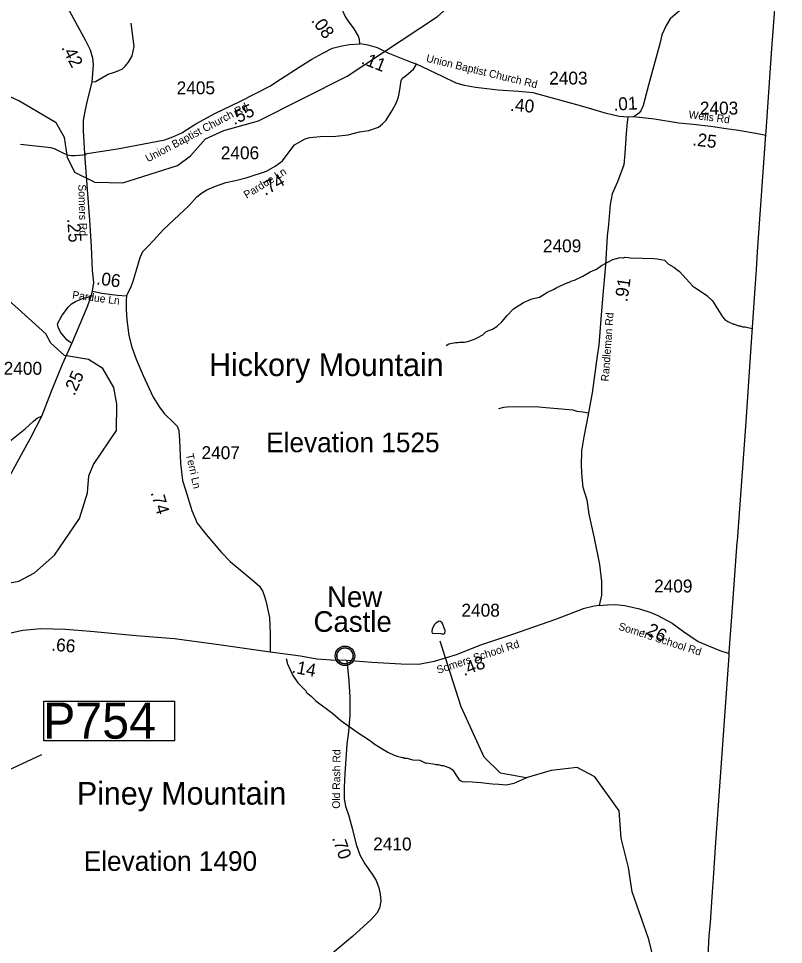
# Model space of a CAD drawing. Extents: x 1248224 to 1454986, y 825081 to 985870.
# Drawn here: x 1437866 to 1445280, y 859987 to 868955 of the extents above; entities that cross this region are included whole.
import ezdxf

# ---------------------------------------------------------------- set-up
doc = ezdxf.new("R2010")
doc.units = 0
for name, color, linetype in [('Exist Boundary Political CountyLine', 7, 'Continuous'), ('Exist Civil Demographics Community CELL', 7, 'Continuous'), ('Exist Civil Demographics Community Label', 7, 'Continuous'), ('Exist Geographical Mountain Summit Elevation Number Label', 7, 'Continuous'), ('Exist Geographical Mountain Summit Label', 7, 'Continuous'), ('Exist Hydrographic Creek Single Shore', 7, 'Continuous'), ('Exist Hydrographic Misc Water Feature', 7, 'Continuous'), ('Exist Road Non-System Type 51', 7, 'Continuous'), ('Exist Road Secondary Mileage Hundredths English Label', 7, 'Continuous'), ('Exist Road Secondary Structure Pipe Number Label', 7, 'Continuous'), ('Exist Road Secondary Type 41 Attributed', 7, 'Continuous'), ('Exist Road Secondary Type 51 Attributed', 7, 'Continuous'), ('Exist Road Secondary Type 51 Label', 7, 'Continuous'), ('Exist Road Secondary Type 51 Number Label', 7, 'Continuous')]:
    doc.layers.add(name, color=color, linetype=linetype)

msp = doc.modelspace()

# ---------------------------------------------------------------- linework, layer by layer
at = {"layer": 'Exist Boundary Political CountyLine'}
msp.add_lwpolyline([(1444539.9, 859695.5), (1444560.9, 860070.8), (1444570.9, 860197), (1444589.9, 860449.3), (1444601.9, 860629.3), (1444624.9, 860976.3), (1444645.9, 861292.2), (1444751.9, 862786.3), (1444754.9, 862817.3), (1444777.9, 863160.8), (1444831.9, 863879.1), (1444832.9, 863896.6), (1444916.9, 865047.1), (1444955.9, 865629.5), (1445003.9, 866342.9), (1445016.9, 866522.9), (1445028.9, 866695.9), (1445108.9, 867830), (1445110.9, 867859.9), (1445163.9, 868620.3), (1445223.9, 869436.6)], dxfattribs=at)
at = {"layer": 'Exist Civil Demographics Community CELL'}
msp.add_lwpolyline([(1440952.3, 862795.2), (1440953.2, 862800.8), (1440955, 862807.4), (1440957.9, 862814.6), (1440960.9, 862820.3), (1440964.2, 862826.1), (1440968, 862831.2), (1440971.9, 862835.6), (1440976.5, 862840.2), (1440982.1, 862844.7), (1440987.5, 862848.4), (1440992.4, 862851.3), (1440997.4, 862853.7), (1441002.9, 862856), (1441008.5, 862857.8), (1441012.8, 862859), (1441017.7, 862859.7), (1441021.8, 862860.5), (1441028.2, 862860.7), (1441032.6, 862860.6), (1441038.3, 862860.4), (1441043.2, 862859.6), (1441048.1, 862858.6), (1441053.1, 862857.2), (1441058.3, 862855.3), (1441064.9, 862852.4), (1441071.2, 862848.9), (1441076.2, 862845.3), (1441081.4, 862841.3), (1441084.7, 862838.2), (1441088.8, 862833.8), (1441092.7, 862829.1), (1441095.8, 862824.5), (1441098.9, 862819.5), (1441101.4, 862814.3), (1441103.4, 862809.3), (1441105, 862804.3), (1441106.2, 862799.7), (1441107.3, 862793.7), (1441108, 862789), (1441108.2, 862783), (1441108, 862777.2), (1441107.5, 862771.5), (1441106.5, 862766), (1441104.9, 862759.9), (1441103, 862754), (1441100.7, 862748.9), (1441097.5, 862742.9), (1441094.3, 862737.6), (1441090.8, 862732.9), (1441086.6, 862728.2), (1441081.3, 862723.2), (1441076.3, 862719.1), (1441071.3, 862715.7), (1441066.9, 862713.2), (1441060.1, 862709.9), (1441053, 862707.2), (1441047, 862705.7), (1441040.4, 862704.4), (1441036, 862704), (1441031.5, 862703.7), (1441025.9, 862703.7), (1441021.7, 862704.1), (1441016, 862704.9), (1441010.1, 862706.2), (1441005.5, 862707.5), (1441000.3, 862709.3), (1440995.7, 862711.3), (1440991.8, 862713.6), (1440985, 862717.6), (1440979.4, 862721.9), (1440974.5, 862726.4), (1440970.1, 862731.3), (1440966.9, 862735.2), (1440963.9, 862739.4), (1440959.8, 862746.5), (1440958.1, 862750), (1440956.4, 862754.1), (1440953.8, 862762.3), (1440952.3, 862769.3), (1440951.6, 862774.5), (1440951.2, 862780.8), (1440951.2, 862785.5), (1440951.7, 862791.9)], close=True, dxfattribs=at)
for centre, radius in [((1441029.9, 862782.8), 94.3), ((1441029.6, 862783.1), 76.7)]:
    msp.add_circle(centre, radius, dxfattribs=at)
at = {"layer": 'Exist Hydrographic Creek Single Shore'}
for points in [[(1437550.7, 863447.4), (1437868.8, 863506.6), (1438020.8, 863585.6), (1438215.8, 863758.9), (1438456.8, 864111.9), (1438535.8, 864359.8), (1438547.8, 864527.1), (1438591.8, 864634.4), (1438814.8, 864964.7), (1438819.8, 865220.8), (1438789.8, 865382.2), (1438684.8, 865564.9), (1438544.8, 865653.1), (1438311.8, 865690.6), (1438180.8, 865811.4), (1438132.8, 865901), (1437558.7, 866414.9)], [(1443686.1, 857012.9), (1443725.7, 857108.8), (1443767.9, 857311.1), (1443998.9, 858448.9), (1444084.9, 859409.1), (1444079.9, 859616), (1443971.8, 860044.9), (1443813.9, 860497.9), (1443776.8, 860731.6), (1443706.9, 861015.3), (1443687.9, 861281.7), (1443451.8, 861611.4), (1443278.9, 861700.3), (1443027.9, 861672.5), (1442784.9, 861601.9), (1442535.9, 861646.4), (1442379.8, 861800.5), (1442155.9, 862287.6), (1441951.9, 862925.3)]]:
    msp.add_lwpolyline(points, dxfattribs=at)
at = {"layer": 'Exist Hydrographic Misc Water Feature'}
for points in [[(1438603.8, 867368.9), (1438878.8, 867363.2), (1439406.8, 867529.9), (1439533.8, 867625.9), (1439678.8, 867790.3), (1439855.8, 867868.9), (1440190.8, 867963.8), (1441049.9, 868396.3), (1441927.8, 868972.8), (1442352.9, 869354.9), (1442546.8, 869485.5), (1442890.8, 869577.2), (1443143.8, 869723)], [(1438603.8, 867368.9), (1438413.8, 867464.6), (1438340.8, 867607.3), (1438311.8, 867801.4), (1438230.8, 867944.3), (1437868.8, 868158.4), (1437372.8, 868385), (1436959.8, 868610.1), (1436752.8, 868679.9), (1436227.8, 868700.3), (1436093.7, 868660.3), (1435914.7, 868473.5), (1435564.7, 868470.7), (1435345.7, 868356.9)], [(1442009.9, 865788.8), (1442036.7, 865803.6), (1442101, 865818.2), (1442124.9, 865817.7), (1442139, 865821.3), (1442188.9, 865820.2), (1442221.1, 865827.6), (1442285.5, 865850.2), (1442309.8, 865861.5), (1442366.4, 865892.3), (1442399.1, 865923.6), (1442459.5, 865946.2), (1442500.8, 865970.4), (1442549, 866018.3), (1442600.4, 866079.2), (1442663.6, 866141.7), (1442760.9, 866203.6), (1442841.7, 866239.9), (1442914, 866256.3), (1442993.5, 866303.5), (1443051.5, 866329.2), (1443083.9, 866348.4), (1443189, 866398.2), (1443197, 866398), (1443229.3, 866413.2), (1443253.4, 866420.7), (1443334.1, 866459), (1443407, 866501.3), (1443467.6, 866528), (1443516.3, 866562.9), (1443625.5, 866620.4), (1443697.9, 866638.9), (1443729.9, 866638.2), (1443738, 866642), (1443777.9, 866641.1), (1443793.9, 866636.7), (1443913.7, 866634.1), (1443937.6, 866629.6), (1443990.4, 866633.5), (1444055.1, 866628.5), (1444125.2, 866613.4), (1444166.3, 866576.5), (1444215.8, 866547.4), (1444247.2, 866524.7), (1444270.8, 866504.2), (1444401.7, 866363.3), (1444419.4, 866348.8), (1444475.4, 866314.7), (1444478.5, 866309.6), (1444543.2, 866269.7), (1444545.5, 866264.1), (1444592.5, 866219), (1444687.2, 866065), (1444710.7, 866040.3), (1444740.3, 866021.7), (1444795.6, 865994.5), (1444803.6, 865994.3), (1444843.2, 865977.5), (1444859.2, 865977.1), (1444883.1, 865968.6), (1444907, 865968.1), (1444977.6, 865951.9)], [(1441960.5, 862997.2), (1441968.5, 862997), (1441992.4, 862996.4), (1441998.5, 863002.3), (1442001.1, 863028.2), (1441972.7, 863100.9), (1441957, 863115.3), (1441943.9, 863118.9), (1441910.7, 863100.3), (1441896.3, 863084.6), (1441875.5, 863045), (1441870.9, 863015.1), (1441876.5, 863001.1), (1441960.5, 862997.2)], [(1440459.9, 862756.4), (1440467.4, 862734.2), (1440470.9, 862710.2), (1440524.3, 862591), (1440574.9, 862521.9), (1440651, 862442.2), (1440652.8, 862430.1), (1440704, 862393), (1440747, 862348), (1440912.3, 862224.3), (1440990.8, 862156.6), (1441159, 862035.3), (1441266.6, 861964.5), (1441321.7, 861923.2), (1441414.4, 861869.2), (1441444, 861848.6), (1441507.3, 861819.1), (1441547.1, 861806.2), (1441575, 861801.6), (1441582.9, 861797.4), (1441598.9, 861797.1), (1441606.8, 861792.9), (1441628.7, 861792.5), (1441686.3, 861775.2), (1441754.3, 861773.6), (1441813.7, 861744.3), (1441819.2, 861745.8), (1441901.3, 861734.4), (1441909.3, 861730.3), (1441933.2, 861729.6), (1441965.1, 861721), (1441981.1, 861720.6), (1442046.5, 861697.1), (1442070.2, 861680.6), (1442085.8, 861662.3), (1442103.1, 861629.9), (1442138.1, 861583.1), (1442165.6, 861564.6), (1442189.3, 861563), (1442217.4, 861564.2), (1442348.6, 861556.8), (1442427.8, 861544.9), (1442459.8, 861544.1), (1442521.9, 861538.3), (1442591.9, 861534.7), (1442669.3, 861549.4), (1442784.9, 861601.9)]]:
    msp.add_lwpolyline(points, dxfattribs=at)
at = {"layer": 'Exist Road Non-System Type 51'}
for points in [[(1438580, 868340.5), (1438611.6, 868345.4), (1438736.1, 868414.2), (1438787.6, 868431.4), (1438832.7, 868448.5), (1438873.5, 868467.9), (1438901.4, 868493.7), (1438933.6, 868532.4), (1438968, 868592.5), (1438987.3, 868682.8), (1438959.4, 868910.5)], [(1437886.7, 867739), (1438150.3, 867707.9), (1438176.2, 867705.4), (1438212, 867694.7), (1438249.7, 867677.9), (1438297.2, 867652.9), (1438340.9, 867636), (1438378.8, 867627.2), (1438414.8, 867626.5), (1438458.9, 867629.8), (1438523, 867636.6)], [(1438382.5, 865807.7), (1438333.8, 865844.3), (1438274.5, 865917), (1438249.6, 865966.7), (1438245.8, 865999.3), (1438287.9, 866075.8), (1438349.1, 866158.2), (1438379.7, 866190.7), (1438419.8, 866213.7), (1438486.8, 866242.4), (1438523.1, 866253.9), (1438571.3, 866264.2)], [(1442522.7, 865176.7), (1442568.3, 865191.9), (1442600.4, 865195.2), (1442708.4, 865196.9), (1442907.6, 865195.2), (1442976.8, 865188.5), (1443127, 865175), (1443238.4, 865164.8), (1443275.6, 865151.3), (1443336.3, 865144.6), (1443389.4, 865134.3)]]:
    msp.add_lwpolyline(points, dxfattribs=at)
at = {"layer": 'Exist Road Secondary Structure Pipe Number Label'}
msp.add_line((1436351.3, 861027.8), (1438092.5, 861825.9), dxfattribs=at)
msp.add_lwpolyline([(1438112.4, 862344.2), (1439378.5, 862344.2), (1439378.5, 861960.4), (1438112.4, 861960.4)], close=True, dxfattribs=at)
at = {"layer": 'Exist Road Secondary Type 41 Attributed'}
for points in [[(1441174.3, 868709.9), (1441171.1, 868751.6), (1441159.9, 868783.6), (1441118.3, 868855.7), (1441063.8, 868929.4), (1441033.4, 868979), (1441015.8, 869014.2), (1441007.8, 869054.3), (1441005.7, 869078.2)], [(1438912.8, 866268.3), (1438910.3, 866224.1), (1438908.7, 866136), (1438916.7, 866036.7), (1438935.9, 865886.2), (1438964.7, 865770.8), (1439006.3, 865657.1), (1439075.1, 865498.6), (1439170.8, 865286.5), (1439231.6, 865190.5), (1439276.4, 865128), (1439372.4, 865039.9), (1439404, 865005.8), (1439420, 864965.8), (1439428, 864871.3), (1439437.6, 864647), (1439456.8, 864480.5), (1439484.1, 864390), (1439546.5, 864189.8), (1439597.7, 864068), (1439685.6, 863956.6), (1439834.4, 863782), (1439918.9, 863694.5), (1440130.1, 863520), (1440200.5, 863455.9), (1440234.1, 863406.2), (1440250.1, 863356.6), (1440264.2, 863315.9), (1440299.4, 863152.6), (1440305.8, 862994), (1440304.2, 862817.8)]]:
    msp.add_lwpolyline(points, dxfattribs=at)
at = {"layer": 'Exist Road Secondary Type 51 Attributed'}
msp.add_line((1443822.7, 868003.3), (1443770.5, 868000.6), dxfattribs=at)
for points in [[(1445279.7, 870267.1), (1445175, 870159.7), (1445121.4, 870079.8), (1445004.4, 869805.8), (1444963.5, 869706.5), (1444912.6, 869626.6), (1444794.3, 869498.6), (1444408.2, 869149.7), (1444182.6, 868950.1), (1444141.4, 868886.7), (1444100.1, 868797.2), (1444083.6, 868721.5), (1443972.6, 868308.5), (1443919, 868110.7), (1443897, 868061.2), (1443877.8, 868037.8), (1443851.6, 868017.1), (1443822.7, 868003.3)], [(1438509.9, 867642.9), (1438495.5, 867866.1), (1438495.5, 867967.2), (1438507.9, 868039.3), (1438528.5, 868132.1), (1438580, 868340.5), (1438588.3, 868421.9), (1438594.5, 868508.5), (1438586.2, 868570.4), (1438565.6, 868648.8), (1438518.2, 868739.5), (1438304.2, 869128.1), (1438137.2, 869423), (1437988.9, 869697.3)], [(1438509.9, 867642.9), (1438825.6, 867694.1), (1439064.1, 867737.3), (1439284.9, 867779), (1439362.7, 867807.4), (1439449.1, 867849), (1439583.5, 867933.9), (1439767.6, 868033.2), (1440017.2, 868153.3), (1440301, 868298.2), (1440406.6, 868367), (1440595.5, 868488.7), (1440709.1, 868560.8), (1440814.7, 868620.1), (1440910.7, 868668.1), (1440999.9, 868690), (1441075.2, 868704.4), (1441174.3, 868709.9)], [(1441722.5, 868512.3), (1441676, 868529.9), (1441448.8, 868619.6), (1441346.4, 868669.2), (1441253.6, 868698.1), (1441174.3, 868709.9)], [(1438912.8, 866268.3), (1438952.8, 866343.6), (1438975.2, 866402.8), (1439012, 866530.9), (1439045.6, 866641.5), (1439072.8, 866697.5), (1439118.9, 866748), (1439174.9, 866804), (1439269.4, 866908.1), (1439371.8, 867004.2), (1439518.7, 867142.9), (1439595.5, 867226.2), (1439640.3, 867263), (1439693.1, 867296.7), (1439776.4, 867330.3), (1439875.6, 867367.1), (1439970, 867384.8), (1440083.1, 867416.4), (1440268.8, 867477.3), (1440352.9, 867524.8), (1440423.3, 867577.6), (1440460.1, 867625.7), (1440541.8, 867731.4), (1440591.4, 867761.8), (1440645.8, 867790.7), (1440690.6, 867803.5), (1440789.8, 867811.5), (1440940.2, 867816.3), (1441061.9, 867827.5), (1441169.7, 867856), (1441262.5, 867868.8), (1441355.4, 867904), (1441395.4, 867934.4), (1441429, 867971.3), (1441488, 868064.8), (1441528, 868141.7), (1441550.4, 868196.2), (1441561.6, 868265), (1441574.4, 868353.1), (1441587.2, 868377.2), (1441625.6, 868407.6), (1441694.4, 868463.6), (1441722.5, 868512.3)], [(1443770.5, 868000.6), (1443686.2, 868005.1), (1443565.1, 868034.5), (1443313.7, 868108), (1443006.1, 868194.3), (1442853.7, 868234.7), (1442712.4, 868247.6), (1442514.2, 868262.2), (1442295.8, 868286.1), (1442187.5, 868304.5), (1442106.8, 868328.4), (1441974.6, 868394.5), (1441722.5, 868512.3)], [(1443770.5, 868000.6), (1443765.2, 867951.2), (1443754.2, 867841), (1443741.3, 867646.3), (1443732.3, 867536.9), (1443669.9, 867371.6), (1443620.3, 867255.9), (1443600.2, 867154.9), (1443585.5, 866959.5), (1443570.8, 866847.4), (1443554.3, 866570.1), (1443525.1, 866239), (1443510.4, 866042.5), (1443490.2, 865790.9), (1443473.8, 865689), (1443424.2, 865330.8), (1443389.4, 865134.3), (1443345.4, 864902.4), (1443323.4, 864768.4), (1443319.7, 864623.3), (1443325.2, 864511.2), (1443336.2, 864417.5), (1443372.6, 864291.8), (1443394.6, 864155.9), (1443444.2, 863923.5), (1443495.6, 863666.3), (1443517.6, 863502.9), (1443517.6, 863371.5), (1443491.9, 863271.1)], [(1445108.3, 867821.7), (1445026.4, 867837.1), (1444844.1, 867870), (1444723.3, 867886.1), (1444576.8, 867907.5), (1444402.9, 867928.9), (1444265, 867940.6), (1444030.7, 867979.2), (1443822.7, 868003.3)], [(1438584.1, 866315.5), (1438595.4, 866398.5), (1438584.2, 866513.3), (1438573, 866747.2), (1438557, 867001), (1438534.6, 867297.3), (1438509.9, 867642.9)], [(1438093.2, 865102.9), (1438187.5, 865344.3), (1438291.3, 865605.9), (1438382.5, 865807.7), (1438534.5, 866166.5), (1438571.3, 866264.2), (1438584.1, 866315.5)], [(1438584.1, 866315.5), (1438675.3, 866296.3), (1438827.3, 866275.5), (1438912.8, 866268.3)], [(1437185, 863628.3), (1437605.9, 864244.1), (1437748, 864461), (1437986.2, 864897.2), (1438093.2, 865102.9)], [(1437393.4, 864402.7), (1437430.9, 864449.7), (1437496.5, 864555.5), (1437550.9, 864635.5), (1437616.5, 864725.2), (1437659.7, 864762.1), (1437727, 864811.7), (1437802.2, 864877.4), (1437930.2, 864979.9), (1438011.8, 865056.7), (1438050.2, 865087.2), (1438093.2, 865102.9)], [(1440304.2, 862817.8), (1439829.9, 862887.3), (1439377.1, 862946.6), (1439007.9, 862975.4), (1438565.5, 863016.9), (1438322.3, 863037.7), (1438082.2, 863042.5), (1437906.9, 863026.5), (1437657.2, 862972.1), (1437505.2, 862952.8), (1437390, 862960.9), (1437337.2, 862976.9), (1437271.5, 863016.9), (1437226.7, 863057), (1437114.7, 863205.9), (1437000.6, 863361.2)], [(1443491.9, 863271.1), (1443445, 863264.9), (1443338.6, 863239.2), (1443068.8, 863134.5), (1442653.1, 862988.2), (1442342.9, 862885.4), (1442106.2, 862793.5), (1441895.1, 862729.2), (1441744.6, 862699.8), (1441575.1, 862703.3), (1441290.6, 862718), (1441047, 862736.2)], [(1443491.9, 863271.1), (1443571, 863275.4), (1443649.1, 863278.6), (1443740.7, 863271.3), (1443884, 863239.2), (1443994.1, 863202.8), (1444062.6, 863173.9), (1444202, 863100.4), (1444311.1, 863019.1), (1444452.3, 862922.7), (1444553.9, 862877.8), (1444661.9, 862835), (1444753.8, 862805.5)], [(1441047, 862736.2), (1440896, 862741.9), (1440756.5, 862751), (1440600.5, 862780.4), (1440304.2, 862817.8)], [(1441047, 862736.2), (1441067, 862541.8), (1441075.8, 862380.8), (1441075.8, 862208.7), (1441064.8, 862045.4), (1441049.4, 861926.3), (1441027.4, 861640.8), (1441020.8, 861515), (1441023, 861398.1), (1441036.2, 861327.5), (1441067, 861233.6), (1441104.5, 861099.1), (1441139.7, 860955.7), (1441175, 860854.2), (1441223.2, 860767), (1441293.7, 860667.8), (1441333.4, 860606), (1441359.9, 860535.4), (1441370.9, 860473.6), (1441377.5, 860407.4), (1441364.3, 860339.1), (1441340, 860290.5), (1441284.9, 860228.7), (1441104.2, 860065.5), (1440807.4, 859816.2)]]:
    msp.add_lwpolyline(points, dxfattribs=at)

# ---------------------------------------------------------------- texts
at = {"layer": 'Exist Civil Demographics Community Label'}
for s, p in [('New', (1440856.3, 863254.6)), ('Castle', (1440725.7, 863014.6))]:
    msp.add_text(s, height=200, dxfattribs=at).set_placement(p)
at = {"layer": 'Exist Geographical Mountain Summit Elevation Number Label'}
for s, p in [('Elevation 1525', (1440266.3, 864754.4)), ('Elevation 1490', (1438498.1, 860700.3))]:
    msp.add_text(s, height=190, dxfattribs=at).set_placement(p)
at = {"layer": 'Exist Geographical Mountain Summit Label'}
for s, p in [('Hickory Mountain', (1439713.3, 865492.1)), ('Piney Mountain', (1438432.6, 861341.4))]:
    msp.add_text(s, height=220, dxfattribs=at).set_placement(p)
at = {"layer": 'Exist Road Secondary Mileage Hundredths English Label'}
for s, rotation, p in [('.08', 306.44771, (1440697.7, 868933.7)), ('.42', 297.57836, (1438278.9, 868672.8)), ('.11', 338.46174, (1441180.5, 868520.4)), ('.40', 354.80164, (1442627.3, 868062)), ('.01', 3.016, (1443635.3, 868062.1)), ('.55', 25.69467, (1439955.9, 867920.4)), ('.25', 352.98943, (1444393.1, 867726.7)), ('.74', 29.44336, (1440256.2, 867235.7)), ('.25', 273.60777, (1438338.7, 867014.3)), ('.06', 352.20162, (1438616, 866380.7)), ('.91', 82.12307, (1443767.2, 866205)), ('.25', 65.67603, (1438408.2, 865294.5)), ('.74', 286.73272, (1439146.1, 864363.3)), ('.26', 332.21004, (1443901, 863018.9)), ('.66', 355.10763, (1438180.7, 862833.2)), ('.48', 21.20163, (1442184, 862585.5)), ('.14', 349.33133, (1440508.1, 862620.6)), ('.70', 289.16491, (1440903.6, 861019.5))]:
    msp.add_text(s, height=125, rotation=rotation, dxfattribs=at).set_placement(p)
at = {"layer": 'Exist Road Secondary Structure Pipe Number Label'}
msp.add_text('P754', height=350, dxfattribs=at).set_placement((1438105.2, 861980.2))
at = {"layer": 'Exist Road Secondary Type 51 Label'}
for s, rotation, p in [('Union Baptist Church Rd', 346.41429, (1441812.2, 868537.5)), ('Union Baptist Church Rd', 27.79964, (1439120.8, 867560.6)), ('Wells Rd', 352.57404, (1444356.9, 867989.9)), ('Pardue Ln', 31.93986, (1440077.7, 867207.6)), ('Somers Rd', 271.47114, (1438446, 867348)), ('Pardue Ln', 352.59166, (1438384, 866243.3)), ('Randleman Rd', 85.83013, (1443584.9, 865437.6)), ('Terri Ln', 282.79985, (1439487.7, 864732.5)), ('Somers School Rd', 342.27698, (1443673.8, 863037.6)), ('Somers School Rd', 18.11318, (1441932.5, 862607.7)), ('Old Rash Rd', 89.48787, (1440981.2, 861301.7))]:
    msp.add_text(s, height=75, rotation=rotation, dxfattribs=at).set_placement(p)
at = {"layer": 'Exist Road Secondary Type 51 Number Label'}
for s, p in [('2403', (1443009.2, 868315.2)), ('2405', (1439399, 868220.7)), ('2403', (1444469.2, 868024.6)), ('2406', (1439826.8, 867591.6)), ('2409', (1442948.5, 866690.7)), ('2400', (1437722.8, 865504.5)), ('2407', (1439640.1, 864687.5)), ('2409', (1444025.7, 863396)), ('2408', (1442159, 863161.8)), ('2410', (1441303.6, 860898.1))]:
    msp.add_text(s, height=125, dxfattribs=at).set_placement(p)

doc.saveas('drawing.dxf')
